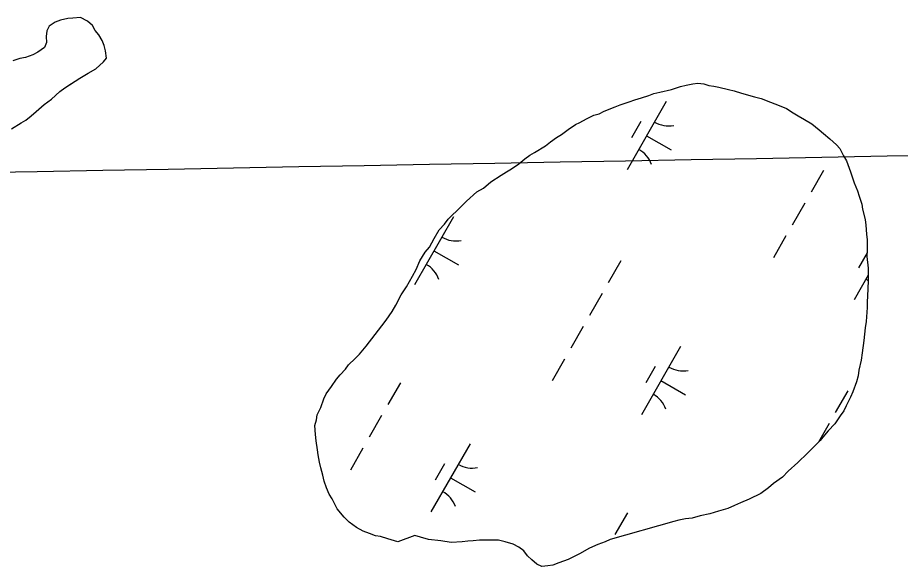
# Model space of a CAD drawing. Extents: x 3930721 to 3950824, y 220441 to 242861.
# Drawn here: x 3944542 to 3945104, y 236097 to 236447 of the extents above; entities that cross this region are included whole.
import ezdxf

# ---------------------------------------------------------------- set-up
doc = ezdxf.new("R2010")
doc.units = 0
for name, color, linetype in [('V-GRID-MAJR', 7, 'Continuous'), ('V-TOPO-SHOR', 7, 'Continuous'), ('V-WETL-SWMP', 7, 'Continuous')]:
    doc.layers.add(name, color=color, linetype=linetype)

msp = doc.modelspace()

# ---------------------------------------------------------------- linework, layer by layer
at = {"layer": 'V-GRID-MAJR'}
msp.add_spline([(3939227.73, 236252.48), (3940647.64, 236278.08), (3945968.14, 236374.43), (3948134.11, 236413.88)], degree=3, dxfattribs=at)
at = {"layer": 'V-TOPO-SHOR'}
for points in [[(3944538.36, 236375.83), (3944544.71, 236379.59), (3944547.53, 236381.3), (3944551.06, 236384.05), (3944554.25, 236386.81), (3944559.21, 236391.29), (3944563.8, 236394.73), (3944569.11, 236399.56), (3944572.29, 236401.97), (3944576.53, 236404.71), (3944581.82, 236408.14), (3944587.11, 236411.21), (3944592.04, 236413.95), (3944597, 236418.43), (3944598.78, 236420.86), (3944598.14, 236425.41), (3944597.49, 236428.92), (3944596.13, 236432.09), (3944594.08, 236435.61), (3944591.67, 236438.45), (3944589.96, 236441.61), (3944586.85, 236444.46), (3944582.33, 236446.61), (3944577.43, 236446.33), (3944574.27, 236446.02), (3944569.71, 236445.03), (3944566.2, 236443.68), (3944562.32, 236441.28), (3944560.88, 236438.15), (3944560.48, 236434.66), (3944560.78, 236430.81), (3944559.34, 236427.68), (3944555.1, 236424.59), (3944551.93, 236422.88), (3944547.36, 236421.19), (3944543.85, 236420.53), (3944539.28, 236419.2)], [(3944908.8, 236384.48), (3944912.06, 236385.36), (3944915.33, 236387.17), (3944922.32, 236389.86), (3944925.58, 236391.21), (3944931.17, 236392.99), (3944934.9, 236394.33), (3944939.09, 236395.67), (3944943.75, 236397), (3944947.01, 236398.35), (3944950.73, 236399.22), (3944958.18, 236400.98), (3944963.77, 236402.76), (3944967.48, 236403.64), (3944971.67, 236404.51), (3944974.92, 236404.93), (3944978.63, 236404.42), (3944981.86, 236403.45), (3944985.1, 236402.94), (3944988.34, 236402.43), (3944994.35, 236400.96), (3944998.04, 236399.99), (3945002.66, 236398.54), (3945010.98, 236396.11), (3945015.14, 236395.12), (3945021.13, 236392.73), (3945026.67, 236390.8), (3945031.29, 236388.88), (3945035.42, 236386.04), (3945038.64, 236384.15), (3945042.79, 236381.77), (3945047.38, 236378.93), (3945051.97, 236375.16), (3945054.72, 236372.8), (3945058.85, 236369.5), (3945062.98, 236365.74), (3945065.27, 236363.39), (3945067.52, 236358.72), (3945069.33, 236355.45), (3945072.02, 236348.46), (3945074.25, 236341.47), (3945076.5, 236336.34), (3945077.38, 236333.08), (3945079.17, 236327.96), (3945079.59, 236324.71), (3945081.36, 236318.19), (3945081.77, 236314.48), (3945082.16, 236308.91), (3945082.58, 236305.19), (3945082.5, 236299.16), (3945082.44, 236294.53), (3945083.27, 236287.1), (3945083.16, 236279.22), (3945083.09, 236274.11), (3945082.51, 236265.31), (3945082.47, 236262.07), (3945081.89, 236253.26), (3945081.37, 236249.1), (3945080.34, 236241.23), (3945079.31, 236233.36), (3945078.78, 236228.73), (3945077.31, 236222.25), (3945076.79, 236218.55), (3945075.81, 236214.85), (3945073.41, 236208.4), (3945071.98, 236205.17), (3945069.12, 236199.64), (3945067.69, 236196.41), (3945065.33, 236193.2), (3945062.01, 236188.14), (3945057.78, 236183.56), (3945055.42, 236180.81), (3945052.6, 236177.6), (3945047.89, 236172.56), (3945044.6, 236169.36), (3945038.5, 236163.41), (3945032.4, 236157.93), (3945028.64, 236154.27), (3945023.02, 236150.17), (3945019.74, 236147.43), (3945015.05, 236143.78), (3945007.58, 236140.17), (3945001.99, 236137.93), (3944998.25, 236136.12), (3944994.06, 236134.32), (3944988.01, 236132.55), (3944982.42, 236130.77), (3944976.37, 236129.46), (3944971.25, 236128.13), (3944967.07, 236127.72), (3944962.89, 236126.85), (3944959.63, 236125.97), (3944919.13, 236114.45)], [(3944919.13, 236114.45), (3944915.87, 236113.1), (3944911.21, 236111.3), (3944906.08, 236109.05), (3944899.54, 236105.43), (3944892.53, 236101.82), (3944886.47, 236099.58), (3944882.75, 236098.24), (3944879.5, 236097.82), (3944875.78, 236097.4), (3944872.55, 236098.83), (3944869.35, 236101.66), (3944866.59, 236104.02), (3944864.32, 236107.29), (3944861.1, 236109.65), (3944857.42, 236111.55), (3944852.34, 236113.01), (3944848.18, 236114), (3944844.93, 236114.04), (3944840.29, 236114.1), (3944836.12, 236114.16), (3944831.94, 236113.75), (3944828.69, 236113.33), (3944824.98, 236112.91), (3944818.02, 236112.54), (3944811.54, 236113.55), (3944803.67, 236114.59), (3944798.58, 236116.05), (3944794.89, 236117.02), (3944784.17, 236112.99), (3944777.7, 236114.93), (3944773.08, 236116.38), (3944769.85, 236116.89), (3944766.15, 236118.33), (3944762, 236119.78), (3944757.86, 236122.15), (3944753.26, 236125.46), (3944750.06, 236128.75), (3944745.49, 236133.91), (3944742.33, 236140.44), (3944740.52, 236143.25), (3944738.71, 236147.45), (3944737.38, 236151.64), (3944736.5, 236155.36), (3944735.17, 236160.01), (3944734.29, 236163.73), (3944733.43, 236168.38), (3944733.01, 236171.64), (3944732.15, 236177.21), (3944731.75, 236181.39), (3944731.36, 236186.96), (3944732.33, 236190.66), (3944732.84, 236193.9), (3944735.22, 236198.5), (3944737.15, 236204.04), (3944738.58, 236207.27), (3944741.89, 236211.86), (3944745.2, 236216.46), (3944747.55, 236219.21), (3944750.85, 236222.87), (3944752.74, 236225.63), (3944756.96, 236229.75), (3944759.78, 236232.49), (3944764.02, 236237.54), (3944769.69, 236244.88), (3944773.93, 236250.39), (3944776.76, 236254.06), (3944780.55, 236259.58), (3944782.92, 236263.72), (3944786.25, 236270.17), (3944789.56, 236275.23), (3944793.37, 236282.13), (3944795.74, 236286.27), (3944798.13, 236291.81), (3944801.45, 236297.33), (3944804.28, 236300.53), (3944807.13, 236306.06), (3944810.45, 236311.58), (3944813.75, 236315.25), (3944816.11, 236318.46), (3944824.09, 236326.24), (3944827.85, 236329.9), (3944834.42, 236335.84), (3944838.63, 236338.11), (3944843.32, 236342.22), (3944849.87, 236346.3), (3944853.14, 236348.58), (3944856.41, 236350.39), (3944861.09, 236353.58), (3944864.84, 236356.77), (3944868.12, 236359.05), (3944870.93, 236360.86), (3944877.94, 236364.94), (3944881.22, 236367.68), (3944884.96, 236370.42), (3944888.24, 236372.23), (3944892.45, 236375.42), (3944897.13, 236378.6), (3944899.93, 236379.96), (3944904.13, 236382.22), (3944908.8, 236384.48)]]:
    msp.add_lwpolyline(points, dxfattribs=at)
at = {"layer": 'V-WETL-SWMP'}
for p, q in [((3944569.71, 236445.03), (3944566.2, 236443.68)), ((3944574.28, 236446.02), (3944569.71, 236445.03)), ((3944577.43, 236446.33), (3944574.28, 236446.02)), ((3944582.33, 236446.61), (3944577.43, 236446.33)), ((3944586.85, 236444.45), (3944582.33, 236446.61)), ((3944589.96, 236441.61), (3944586.85, 236444.45)), ((3944560.88, 236438.15), (3944560.48, 236434.66)), ((3944562.32, 236441.28), (3944560.88, 236438.15)), ((3944566.2, 236443.68), (3944562.32, 236441.28)), ((3944591.67, 236438.44), (3944589.96, 236441.61)), ((3944594.08, 236435.61), (3944591.67, 236438.44)), ((3944560.48, 236434.66), (3944560.78, 236430.81)), ((3944596.13, 236432.09), (3944594.08, 236435.61)), ((3944559.34, 236427.68), (3944555.1, 236424.58)), ((3944560.78, 236430.81), (3944559.34, 236427.68)), ((3944597.49, 236428.92), (3944596.13, 236432.09)), ((3944598.14, 236425.41), (3944597.49, 236428.92)), ((3944551.93, 236422.88), (3944547.36, 236421.19)), ((3944555.1, 236424.58), (3944551.93, 236422.88)), ((3944598.78, 236420.86), (3944598.14, 236425.41)), ((3944543.85, 236420.53), (3944539.28, 236419.2)), ((3944547.36, 236421.19), (3944543.85, 236420.53)), ((3944592.04, 236413.95), (3944597, 236418.43)), ((3944597, 236418.43), (3944598.78, 236420.86)), ((3944581.82, 236408.14), (3944587.11, 236411.21)), ((3944587.11, 236411.21), (3944592.04, 236413.95)), ((3944572.29, 236401.96), (3944581.82, 236408.14)), ((3944563.8, 236394.73), (3944569.11, 236399.56)), ((3944569.11, 236399.56), (3944572.29, 236401.96)), ((3944559.21, 236391.29), (3944563.8, 236394.73)), ((3944554.25, 236386.81), (3944559.21, 236391.29)), ((3944954.73, 236393.16), (3944929.89, 236349.78)), ((3944547.53, 236381.3), (3944551.06, 236384.05)), ((3944551.06, 236384.05), (3944554.25, 236386.81)), ((3944538.36, 236375.83), (3944544.71, 236379.59)), ((3944544.71, 236379.59), (3944547.53, 236381.3)), ((3944938.6, 236380.51), (3944932.63, 236370.1)), ((3944942.31, 236371.47), (3944957.93, 236362.52)), ((3945054.81, 236349.34), (3945046.86, 236335.45)), ((3945042.88, 236328.51), (3945034.93, 236314.63)), ((3944819.54, 236319.95), (3944794.69, 236276.57)), ((3945030.95, 236307.69), (3945023, 236293.8)), ((3944807.12, 236298.26), (3944822.74, 236289.31)), ((3945082.47, 236297.03), (3945076.97, 236287.43)), ((3944925.91, 236291.79), (3944917.96, 236277.9)), ((3945083.21, 236282.79), (3945074.23, 236267.11)), ((3944913.98, 236270.96), (3944906.03, 236257.08)), ((3944902.06, 236250.13), (3944894.11, 236236.25)), ((3944963.88, 236237.29), (3944939.03, 236193.9)), ((3944890.13, 236229.31), (3944882.18, 236215.42)), ((3944947.75, 236224.63), (3944941.78, 236214.22)), ((3944785.75, 236214.24), (3944777.8, 236200.35)), ((3944951.46, 236215.59), (3944967.08, 236206.65)), ((3945070.25, 236209.12), (3945062.3, 236195.24)), ((3944773.82, 236193.41), (3944765.87, 236179.53)), ((3945058.33, 236188.29), (3945051.57, 236176.5)), ((3944830.02, 236175.4), (3944805.17, 236132.01)), ((3944761.89, 236172.58), (3944753.94, 236158.7)), ((3944813.88, 236162.74), (3944807.91, 236152.33)), ((3944817.59, 236153.7), (3944833.21, 236144.76)), ((3944930.09, 236131.57), (3944922.14, 236117.69))]:
    msp.add_line(p, q, dxfattribs=at)
for points in [[(3944908.8, 236384.48), (3944912.06, 236385.36), (3944915.33, 236387.17), (3944922.32, 236389.86), (3944925.59, 236391.21), (3944931.17, 236392.99), (3944934.9, 236394.33), (3944939.09, 236395.67), (3944943.75, 236397), (3944947.01, 236398.35), (3944950.73, 236399.22), (3944958.18, 236400.98), (3944963.77, 236402.76), (3944967.49, 236403.64), (3944971.67, 236404.51), (3944974.92, 236404.93), (3944978.63, 236404.42), (3944981.86, 236403.45), (3944985.1, 236402.94), (3944988.34, 236402.43), (3944994.35, 236400.96), (3944998.04, 236399.99), (3945002.66, 236398.54), (3945010.98, 236396.11), (3945015.14, 236395.12), (3945021.14, 236392.73), (3945026.67, 236390.8), (3945031.29, 236388.88), (3945035.42, 236386.04), (3945038.64, 236384.15), (3945042.79, 236381.77), (3945047.38, 236378.93), (3945051.97, 236375.16), (3945054.72, 236372.8), (3945058.85, 236369.5), (3945062.98, 236365.74), (3945065.26, 236363.39), (3945067.52, 236358.72), (3945069.33, 236355.45), (3945072.02, 236348.46), (3945074.25, 236341.47), (3945076.5, 236336.34), (3945077.38, 236333.08), (3945079.17, 236327.96), (3945079.59, 236324.71), (3945081.36, 236318.19), (3945081.77, 236314.48), (3945082.16, 236308.91), (3945082.58, 236305.19), (3945082.5, 236299.17), (3945082.44, 236294.53), (3945083.27, 236287.1), (3945083.16, 236279.22), (3945083.09, 236274.11), (3945082.51, 236265.31), (3945082.47, 236262.07), (3945081.89, 236253.26), (3945081.37, 236249.1), (3945080.34, 236241.23), (3945079.31, 236233.36), (3945078.78, 236228.73), (3945077.3, 236222.25), (3945076.79, 236218.55), (3945075.81, 236214.85), (3945073.41, 236208.39), (3945071.98, 236205.17), (3945069.12, 236199.64), (3945067.69, 236196.41), (3945065.33, 236193.2), (3945062.01, 236188.14), (3945057.78, 236183.56), (3945055.42, 236180.81), (3945052.6, 236177.6), (3945047.89, 236172.56), (3945044.6, 236169.36), (3945038.5, 236163.41), (3945032.4, 236157.93), (3945028.64, 236154.27), (3945023.02, 236150.17), (3945019.74, 236147.43), (3945015.05, 236143.78), (3945007.58, 236140.17), (3945001.99, 236137.93), (3944998.25, 236136.12), (3944994.06, 236134.32), (3944988.01, 236132.55), (3944982.42, 236130.77), (3944976.37, 236129.46), (3944971.25, 236128.13), (3944967.07, 236127.72), (3944962.89, 236126.85), (3944959.63, 236125.97), (3944919.13, 236114.45), (3944915.87, 236113.1), (3944911.21, 236111.31), (3944906.08, 236109.05), (3944899.54, 236105.43), (3944892.53, 236101.82), (3944886.48, 236099.58), (3944882.75, 236098.24), (3944879.5, 236097.82)], [(3944879.5, 236097.82), (3944875.78, 236097.4), (3944872.55, 236098.83), (3944869.35, 236101.66), (3944866.59, 236104.01), (3944864.32, 236107.29), (3944861.1, 236109.65), (3944857.42, 236111.56), (3944852.34, 236113.01), (3944848.18, 236114), (3944844.93, 236114.04), (3944840.29, 236114.1), (3944836.12, 236114.16), (3944831.94, 236113.75), (3944828.69, 236113.33), (3944824.98, 236112.91), (3944818.02, 236112.54), (3944811.54, 236113.55), (3944803.67, 236114.59), (3944798.58, 236116.05), (3944794.89, 236117.02), (3944784.17, 236112.99), (3944777.7, 236114.93), (3944773.08, 236116.38), (3944769.84, 236116.89), (3944766.15, 236118.33), (3944762, 236119.78), (3944757.86, 236122.15), (3944753.26, 236125.46), (3944750.06, 236128.75), (3944745.49, 236133.91), (3944742.33, 236140.44), (3944740.52, 236143.25), (3944738.72, 236147.45), (3944737.38, 236151.64), (3944736.5, 236155.36), (3944735.17, 236160.01), (3944734.29, 236163.74), (3944733.43, 236168.38), (3944733.01, 236171.64), (3944732.15, 236177.21), (3944731.75, 236181.39), (3944731.36, 236186.96), (3944732.33, 236190.66), (3944732.84, 236193.9), (3944735.22, 236198.5), (3944737.15, 236204.04), (3944738.58, 236207.27), (3944741.89, 236211.86), (3944745.2, 236216.46), (3944747.55, 236219.21), (3944750.85, 236222.87), (3944752.74, 236225.63), (3944756.96, 236229.75), (3944759.78, 236232.49), (3944764.02, 236237.54), (3944769.69, 236244.88), (3944773.93, 236250.39), (3944776.76, 236254.06), (3944780.55, 236259.58), (3944782.92, 236263.72), (3944786.25, 236270.17), (3944789.57, 236275.23), (3944793.37, 236282.13), (3944795.74, 236286.27), (3944798.13, 236291.81), (3944801.45, 236297.33), (3944804.28, 236300.54), (3944807.13, 236306.06), (3944810.45, 236311.58), (3944813.75, 236315.25), (3944816.11, 236318.46), (3944824.1, 236326.24), (3944827.85, 236329.9), (3944834.42, 236335.84), (3944838.63, 236338.11), (3944843.32, 236342.22), (3944849.87, 236346.3), (3944853.14, 236348.58), (3944856.41, 236350.39), (3944861.09, 236353.58), (3944864.84, 236356.77), (3944868.12, 236359.05), (3944870.93, 236360.86), (3944877.94, 236364.95), (3944881.22, 236367.68), (3944884.96, 236370.42), (3944888.24, 236372.23), (3944892.45, 236375.42), (3944897.13, 236378.6), (3944899.93, 236379.96), (3944904.14, 236382.22), (3944908.8, 236384.48)]]:
    msp.add_lwpolyline(points, dxfattribs=at)
for centre, start, end in [((3944956.24, 236395.32), 239.4279, 280.9715), ((3944928.79, 236347.38), 19.4279, 60.9715), ((3944821.05, 236322.11), 239.4279, 280.9715), ((3944793.6, 236274.17), 19.4279, 60.9715), ((3945073.13, 236264.72), 55.3094, 60.9715), ((3944965.39, 236239.44), 239.4279, 280.9715), ((3944937.94, 236191.51), 19.4279, 60.9715), ((3944831.53, 236177.55), 239.4279, 280.9715), ((3944804.07, 236129.62), 19.4279, 60.9715)]:
    msp.add_arc(centre, 17.62, start, end, dxfattribs=at)

doc.saveas('drawing.dxf')
